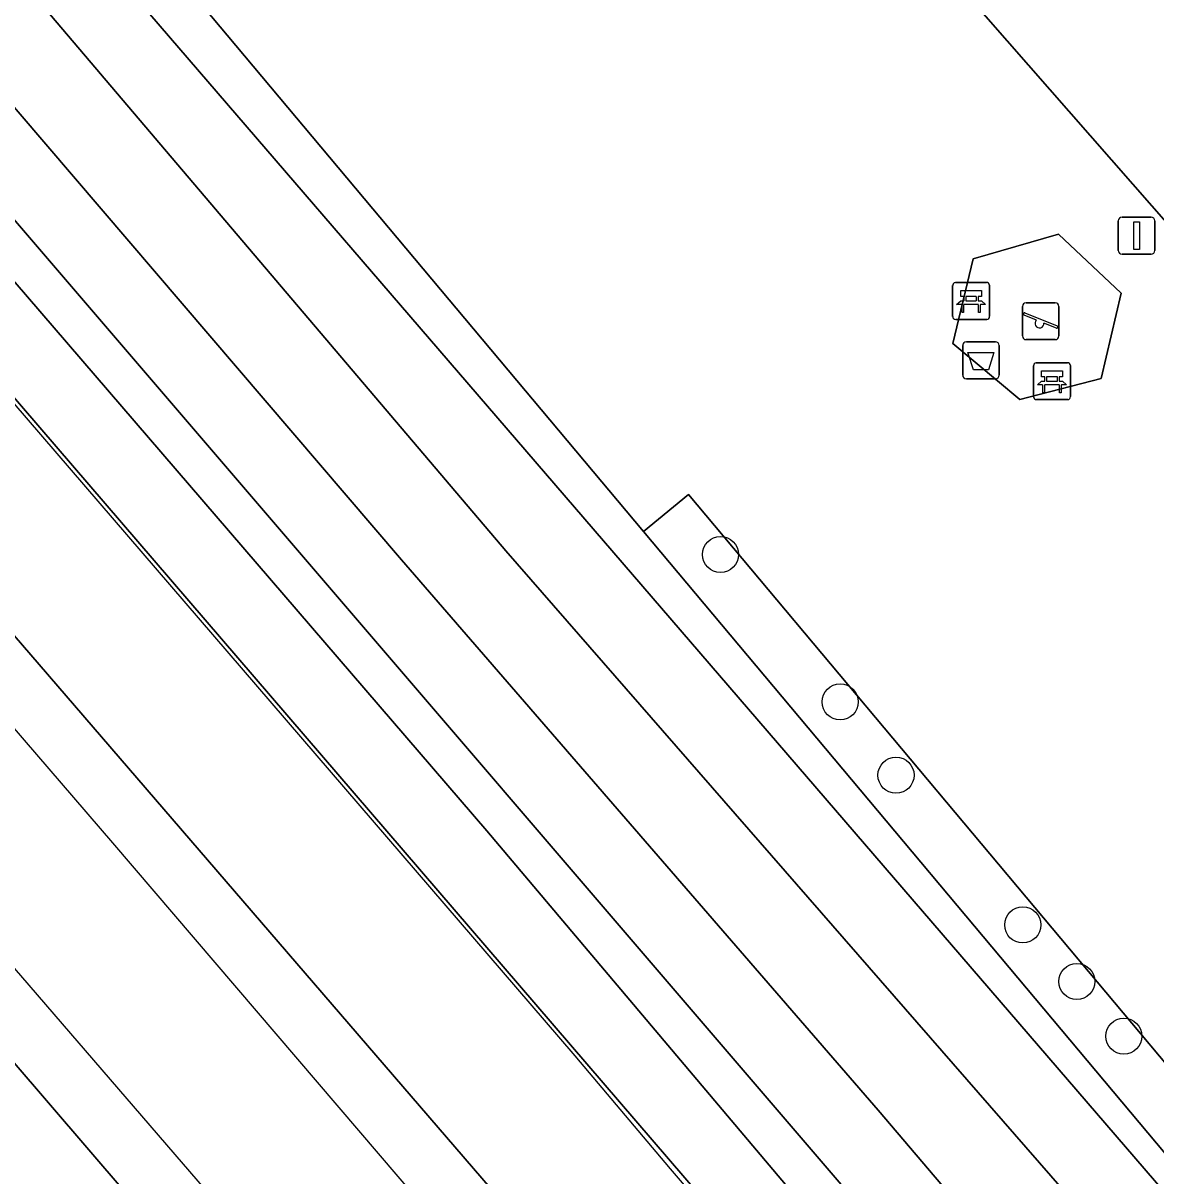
# Model space of a CAD drawing. Extents: x 159279 to 160377, y 384531 to 385888.
# Drawn here: x 159793.99 to 159824.68, y 384661.28 to 384692.52 of the extents above; entities that cross this region are included whole.
import ezdxf

# ---------------------------------------------------------------- set-up
doc = ezdxf.new("R2010")
doc.units = 0
for name, color, linetype in [('IMGEO_Afvalbak', 7, 'Continuous'), ('IMGEO_Bank', 7, 'Continuous'), ('IMGEO_Boom', 7, 'Continuous'), ('IMGEO_Groenvoorziening', 7, 'Continuous'), ('IMGEO_Hek', 7, 'Continuous'), ('IMGEO_Lichtmast', 7, 'Continuous'), ('IMGEO_Muur', 7, 'Continuous'), ('IMGEO_Perron', 7, 'Continuous'), ('IMGEO_Speelvoorziening', 7, 'Continuous'), ('IMGEO_Spoor', 7, 'Continuous'), ('IMGEO_Spoorbaan_halfverhard', 7, 'Continuous'), ('IMGEO_Struiken', 7, 'Continuous'), ('IMGEO_Voetpad_halfverhard', 7, 'Continuous')]:
    doc.layers.add(name, color=color, linetype=linetype)

msp = doc.modelspace()

# ---------------------------------------------------------------- linework, layer by layer
at = {"layer": 'IMGEO_Afvalbak'}
for p, q in [((159819.544, 384683.88), (159820.334, 384683.88)), ((159820.334, 384683.88), (159819.544, 384683.88)), ((159819.444, 384682.98), (159819.444, 384683.78)), ((159819.444, 384683.78), (159819.444, 384682.98)), ((159820.434, 384683.78), (159820.434, 384682.98)), ((159820.434, 384682.98), (159820.434, 384683.78)), ((159820.334, 384682.88), (159819.544, 384682.88)), ((159819.544, 384682.88), (159820.334, 384682.88))]:
    msp.add_line(p, q, dxfattribs=at)
msp.add_lwpolyline([(159819.587, 384683.594), (159820.291, 384683.594), (159820.142, 384683.124), (159819.736, 384683.124), (159819.587, 384683.594)], dxfattribs=at)
for centre, start, end in [((159819.544, 384683.78), 90, 180), ((159819.544, 384683.78), 90, 180), ((159820.334, 384683.78), 0, 90), ((159820.334, 384683.78), 360, 90), ((159819.544, 384682.98), 180, 270), ((159819.544, 384682.98), 180, 270), ((159820.334, 384682.98), 270, 0), ((159820.334, 384682.98), 270, 0)]:
    msp.add_arc(centre, 0.1, start, end, dxfattribs=at)
at = {"layer": 'IMGEO_Bank'}
for p, q in [((159819.173, 384684.565), (159819.173, 384685.406)), ((159819.173, 384685.406), (159819.173, 384684.565)), ((159819.248, 384685.49), (159820.089, 384685.49)), ((159820.089, 384685.49), (159819.248, 384685.49)), ((159820.173, 384685.415), (159820.173, 384684.574)), ((159820.173, 384684.574), (159820.173, 384685.415)), ((159819.482, 384684.996), (159819.482, 384685.102)), ((159819.526, 384685.102), (159819.526, 384684.996)), ((159819.814, 384685.108), (159819.532, 384685.108)), ((159819.82, 384684.996), (159819.82, 384685.102)), ((159819.864, 384685.102), (159819.864, 384684.996)), ((159819.87, 384684.888), (159819.477, 384684.888)), ((159819.532, 384684.99), (159819.814, 384684.99)), ((159820.098, 384684.49), (159819.257, 384684.49)), ((159819.257, 384684.49), (159820.098, 384684.49)), ((159821.364, 384682.39), (159821.364, 384683.231)), ((159821.364, 384683.231), (159821.364, 384682.39)), ((159821.439, 384683.315), (159822.28, 384683.315)), ((159822.28, 384683.315), (159821.439, 384683.315)), ((159822.364, 384683.24), (159822.364, 384682.399)), ((159822.364, 384682.399), (159822.364, 384683.24)), ((159821.673, 384682.821), (159821.673, 384682.927)), ((159821.717, 384682.927), (159821.717, 384682.821)), ((159822.005, 384682.933), (159821.723, 384682.933)), ((159822.011, 384682.821), (159822.011, 384682.927)), ((159822.055, 384682.927), (159822.055, 384682.821)), ((159822.061, 384682.713), (159821.668, 384682.713)), ((159821.723, 384682.815), (159822.005, 384682.815)), ((159822.289, 384682.315), (159821.448, 384682.315)), ((159821.448, 384682.315), (159822.289, 384682.315))]:
    msp.add_line(p, q, dxfattribs=at)
for points in [[(159819.476, 384685.108), (159819.39, 384685.108), (159819.39, 384685.269), (159819.953, 384685.269), (159819.953, 384685.108), (159819.87, 384685.108)], [(159819.42, 384684.888), (159819.278, 384684.888), (159819.39, 384684.99), (159819.476, 384684.99)], [(159819.47, 384684.881), (159819.47, 384684.674), (159819.427, 384684.674), (159819.427, 384684.881)], [(159819.87, 384684.99), (159819.953, 384684.99), (159820.065, 384684.888), (159819.926, 384684.888)], [(159819.92, 384684.881), (159819.92, 384684.674), (159819.876, 384684.674), (159819.876, 384684.881)], [(159821.667, 384682.933), (159821.581, 384682.933), (159821.581, 384683.094), (159822.144, 384683.094), (159822.144, 384682.933), (159822.061, 384682.933)], [(159821.611, 384682.713), (159821.469, 384682.713), (159821.581, 384682.815), (159821.667, 384682.815)], [(159821.661, 384682.706), (159821.661, 384682.499), (159821.618, 384682.499), (159821.618, 384682.706)], [(159822.061, 384682.815), (159822.144, 384682.815), (159822.256, 384682.713), (159822.117, 384682.713)], [(159822.111, 384682.706), (159822.111, 384682.499), (159822.067, 384682.499), (159822.067, 384682.706)]]:
    msp.add_lwpolyline(points, dxfattribs=at)
for centre, radius, start, end in [((159819.251, 384685.412), 0.0779, 92.4484, 184.2845), ((159819.251, 384685.412), 0.0779, 92.4484, 184.2845), ((159820.095, 384685.412), 0.0779, 2.4484, 94.2845), ((159820.095, 384685.412), 0.0779, 2.4484, 94.2845), ((159819.475, 384685.101), 0.00671, 2.8957, 87.1043), ((159819.532, 384685.101), 0.00671, 92.8957, 177.1043), ((159819.814, 384685.101), 0.00671, 2.8957, 87.1043), ((159819.871, 384685.101), 0.00671, 92.8957, 177.1043), ((159819.42, 384684.881), 0.00671, 2.8957, 87.1043), ((159819.477, 384684.881), 0.00671, 92.8957, 177.1043), ((159819.475, 384684.997), 0.00671, 272.8957, 357.1043), ((159819.532, 384684.997), 0.00671, 182.8957, 267.1043), ((159819.814, 384684.997), 0.00671, 272.8957, 357.1043), ((159819.871, 384684.997), 0.00671, 182.8957, 267.1043), ((159819.869, 384684.881), 0.00671, 2.8957, 87.1043), ((159819.926, 384684.881), 0.00671, 92.8957, 177.1043), ((159819.251, 384684.568), 0.0779, 182.4484, 274.2845), ((159819.251, 384684.568), 0.0779, 182.4484, 274.2845), ((159820.095, 384684.568), 0.0779, 272.4484, 4.2845), ((159820.095, 384684.568), 0.0779, 272.4484, 4.2845), ((159821.442, 384683.237), 0.0779, 92.4484, 184.2845), ((159821.442, 384683.237), 0.0779, 92.4484, 184.2845), ((159822.286, 384683.237), 0.0779, 2.4484, 94.2845), ((159822.286, 384683.237), 0.0779, 2.4484, 94.2845), ((159821.666, 384682.926), 0.00671, 2.8957, 87.1043), ((159821.723, 384682.926), 0.00671, 92.8957, 177.1043), ((159822.005, 384682.926), 0.00671, 2.8957, 87.1043), ((159822.062, 384682.926), 0.00671, 92.8957, 177.1043), ((159821.611, 384682.706), 0.00671, 2.8957, 87.1043), ((159821.668, 384682.706), 0.00671, 92.8957, 177.1043), ((159821.666, 384682.822), 0.00671, 272.8957, 357.1043), ((159821.723, 384682.822), 0.00671, 182.8957, 267.1043), ((159822.005, 384682.822), 0.00671, 272.8957, 357.1043), ((159822.062, 384682.822), 0.00671, 182.8957, 267.1043), ((159822.06, 384682.706), 0.00671, 2.8957, 87.1043), ((159822.117, 384682.706), 0.00671, 92.8957, 177.1043), ((159821.442, 384682.393), 0.0779, 182.4484, 274.2845), ((159821.442, 384682.393), 0.0779, 182.4484, 274.2845), ((159822.286, 384682.393), 0.0779, 272.4484, 4.2845), ((159822.286, 384682.393), 0.0779, 272.4484, 4.2845)]:
    msp.add_arc(centre, radius, start, end, dxfattribs=at)
at = {"layer": 'IMGEO_Boom'}
for centre in [(159812.886, 384678.118), (159816.124, 384674.125), (159817.638, 384672.138), (159821.071, 384668.083), (159822.536, 384666.549), (159823.809, 384665.068)]:
    msp.add_circle(centre, 0.489, dxfattribs=at)
at = {"layer": 'IMGEO_Groenvoorziening'}
for points in [[(159800.8, 384713.041), (159797.746, 384710.289), (159790.11, 384703.408), (159810.797, 384678.74), (159812.016, 384679.745), (159842.792, 384643.041), (159853.801, 384659.395), (159862.37, 384672.124), (159857.22, 384674.413), (159835.436, 384698.96), (159825.142, 384686.909), (159816.731, 384696.515), (159815.747, 384695.717)], [(159820.99, 384682.316), (159823.2, 384682.891), (159823.734, 384685.198), (159822.04, 384686.8), (159819.728, 384686.131), (159819.179, 384683.833)], [(159820.99, 384682.316), (159819.179, 384683.833), (159819.728, 384686.131), (159822.04, 384686.8), (159823.734, 384685.198), (159823.2, 384682.891)], [(159841.876, 384641.68), (159842.792, 384643.041), (159812.016, 384679.745), (159810.797, 384678.74)]]:
    msp.add_lwpolyline(points, close=True, dxfattribs=at)
at = {"layer": 'IMGEO_Hek'}
for points in [[(159850.33, 384615.746), (159836.166, 384632.562), (159818.138, 384653.768), (159811.531, 384661.473), (159808.945, 384664.539), (159793.296, 384682.728), (159775.095, 384703.859), (159745.038, 384738.717), (159729.35, 384756.925), (159711.108, 384778.065), (159708.985, 384780.53)], [(159790.11, 384703.408), (159810.797, 384678.74)], [(159810.797, 384678.74), (159841.876, 384641.68)]]:
    msp.add_lwpolyline(points, dxfattribs=at)
at = {"layer": 'IMGEO_Lichtmast'}
for p, q in [((159823.76, 384687.258), (159824.55, 384687.258)), ((159824.55, 384687.258), (159823.76, 384687.258)), ((159823.66, 384686.358), (159823.66, 384687.158)), ((159823.66, 384687.158), (159823.66, 384686.358)), ((159824.65, 384687.158), (159824.65, 384686.358)), ((159824.65, 384686.358), (159824.65, 384687.158)), ((159824.55, 384686.258), (159823.76, 384686.258)), ((159823.76, 384686.258), (159824.55, 384686.258))]:
    msp.add_line(p, q, dxfattribs=at)
msp.add_lwpolyline([(159824.08, 384687.133), (159824.23, 384687.133), (159824.23, 384686.383), (159824.08, 384686.383), (159824.08, 384687.133)], dxfattribs=at)
for centre, start, end in [((159823.76, 384687.158), 90, 180), ((159823.76, 384687.158), 90, 180), ((159824.55, 384687.158), 0, 90), ((159824.55, 384687.158), 360, 90), ((159823.76, 384686.358), 180, 270), ((159823.76, 384686.358), 180, 270), ((159824.55, 384686.358), 270, 0), ((159824.55, 384686.358), 270, 0)]:
    msp.add_arc(centre, 0.1, start, end, dxfattribs=at)
at = {"layer": 'IMGEO_Muur'}
msp.add_lwpolyline([(159708.721, 384780.592), (159708.989, 384780.832), (159739.154, 384745.893), (159820.926, 384650.745), (159848.065, 384618.395)], dxfattribs=at)
at = {"layer": 'IMGEO_Perron'}
msp.add_lwpolyline([(159682.86, 384787.065), (159680.593, 384785.107), (159723.551, 384734.618), (159856.674, 384579.95), (159859.326, 384582.212), (159857.752, 384584.057), (159859.819, 384585.82), (159861.317, 384584.011), (159861.633, 384584.28), (159843.469, 384606.024), (159817.635, 384636.512), (159780.079, 384680.271), (159685.761, 384789.572), (159683.522, 384787.637)], close=True, dxfattribs=at)
msp.add_lwpolyline([(159705.806, 384777.987), (159813.847, 384652.602), (159856.495, 384602.187), (159881.522, 384572.049), (159882.29, 384572.722), (159883.132, 384573.462), (159884.317, 384574.394), (159884.72, 384574.699), (159856.924, 384607.842), (159852.607, 384612.987), (159851.527, 384614.275), (159850.188, 384615.871), (159849.578, 384616.598), (159848.242, 384618.189), (159848.065, 384618.395), (159846.922, 384619.757), (159839.239, 384628.915), (159820.926, 384650.745), (159739.154, 384745.893)], dxfattribs=at)
at = {"layer": 'IMGEO_Speelvoorziening'}
for p, q in [((159821.062, 384684.04), (159821.062, 384684.84)), ((159821.062, 384684.84), (159821.062, 384684.04)), ((159821.162, 384684.94), (159821.952, 384684.94)), ((159821.952, 384684.94), (159821.162, 384684.94)), ((159822.052, 384684.84), (159822.052, 384684.04)), ((159822.052, 384684.04), (159822.052, 384684.84)), ((159821.445, 384684.468), (159821.106, 384684.605)), ((159821.131, 384684.665), (159822.007, 384684.312)), ((159821.983, 384684.252), (159821.643, 384684.389)), ((159821.952, 384683.94), (159821.162, 384683.94)), ((159821.162, 384683.94), (159821.952, 384683.94))]:
    msp.add_line(p, q, dxfattribs=at)
for centre, radius, start, end in [((159821.162, 384684.84), 0.1, 90, 180), ((159821.162, 384684.84), 0.1, 90, 180), ((159821.952, 384684.84), 0.1, 0, 90), ((159821.952, 384684.84), 0.1, 360, 90), ((159821.119, 384684.635), 0.0327, 68.078, 248.078), ((159821.524, 384684.378), 0.12, 130.9928, 5.1632), ((159821.995, 384684.282), 0.0327, 248.078, 68.078), ((159821.162, 384684.04), 0.1, 180, 270), ((159821.162, 384684.04), 0.1, 180, 270), ((159821.952, 384684.04), 0.1, 270, 0), ((159821.952, 384684.04), 0.1, 270, 0)]:
    msp.add_arc(centre, radius, start, end, dxfattribs=at)
at = {"layer": 'IMGEO_Spoor'}
for points in [[(159301.497, 385259.214), (159350.26, 385200.096), (159400.347, 385139.575), (159458.506, 385069.019), (159461.408, 385065.665), (159537.085, 384973.835), (159556.866, 384949.961), (159594.941, 384904.522), (159629.132, 384864.413), (159796.415, 384670.308), (159828.837, 384632.397), (159847.171, 384610.66), (159881.165, 384569.851), (159890.023, 384559.093)], [(159298.199, 385256.49), (159411.661, 385119.073), (159479.574, 385036.952), (159497.518, 385015.086), (159547.984, 384954.122), (159574.623, 384922.081), (159600.311, 384891.721), (159624.474, 384863.39), (159693.925, 384782.643), (159798.951, 384660.882), (159851.357, 384599.293), (159887.061, 384556.423)]]:
    msp.add_lwpolyline(points, dxfattribs=at)
at = {"layer": 'IMGEO_Spoorbaan_halfverhard'}
msp.add_lwpolyline([(159681.203, 384789.053), (159681.84, 384789.625), (159683.522, 384787.637), (159685.761, 384789.572), (159780.079, 384680.271), (159817.635, 384636.512), (159843.469, 384606.024), (159861.633, 384584.28), (159861.317, 384584.011), (159865.13, 384579.405), (159866.555, 384577.735), (159864.582, 384576.052), (159863.132, 384577.751), (159859.326, 384582.212), (159856.674, 384579.95), (159723.551, 384734.618), (159680.593, 384785.107), (159682.86, 384787.065)], close=True, dxfattribs=at)
msp.add_lwpolyline([(159673.442, 384781.767), (159720.743, 384726.19), (159850.308, 384575.569), (159850.121, 384575.41), (159875.323, 384545.859), (159892.012, 384560.888), (159882.29, 384572.722), (159881.522, 384572.049), (159856.495, 384602.187), (159813.847, 384652.602), (159705.806, 384777.987)], dxfattribs=at)
at = {"layer": 'IMGEO_Struiken'}
for points in [[(159725.139, 384777.458), (159717.032, 384786.85), (159717.262, 384787.043), (159717.212, 384787.104), (159716.713, 384786.685), (159754.404, 384742.922), (159773.848, 384720.135), (159830.925, 384653.863), (159839.404, 384643.104), (159844.822, 384635.807), (159845.219, 384634.051), (159846.191, 384634.852), (159846.179, 384634.925), (159846.96, 384635.618), (159842.545, 384640.883), (159841.876, 384641.68), (159810.797, 384678.74), (159790.11, 384703.408), (159785.563, 384709.212), (159783.808, 384710.477), (159779.804, 384714.132), (159747.067, 384752.056)], [(159845.219, 384634.051), (159844.822, 384635.807), (159839.404, 384643.104), (159830.925, 384653.863), (159773.848, 384720.135), (159754.404, 384742.922), (159716.713, 384786.685), (159715.138, 384785.362), (159729.195, 384768.964), (159780.348, 384709.661), (159807.067, 384678.219), (159835.608, 384645.48)], [(159845.219, 384634.051), (159835.608, 384645.48), (159807.067, 384678.219), (159780.348, 384709.661), (159729.195, 384768.964), (159715.138, 384785.362), (159713.548, 384784.025), (159724.281, 384771.502), (159738.145, 384754.947), (159776.082, 384710.891), (159804.245, 384677.972), (159817.151, 384663.063), (159829.711, 384648.296), (159843.416, 384632.469)], [(159843.416, 384632.469), (159829.711, 384648.296), (159817.151, 384663.063), (159804.245, 384677.972), (159776.082, 384710.891), (159738.145, 384754.947), (159724.281, 384771.502), (159713.548, 384784.025), (159711.85, 384782.567), (159744.242, 384744.964), (159841.811, 384631.104)], [(159841.811, 384631.104), (159744.242, 384744.964), (159711.85, 384782.567), (159710.988, 384781.806), (159733.897, 384755.074), (159748.737, 384737.971), (159765.005, 384718.69), (159778.719, 384702.997), (159806.557, 384670.634), (159817.393, 384657.804), (159829.258, 384644.114), (159840.996, 384630.41)], [(159709.376, 384780.384), (159739.154, 384745.893), (159820.926, 384650.745), (159839.239, 384628.915), (159840.996, 384630.41), (159829.258, 384644.114), (159817.393, 384657.804), (159806.557, 384670.634), (159778.719, 384702.997), (159765.005, 384718.69), (159748.737, 384737.971), (159733.897, 384755.074), (159710.988, 384781.806)]]:
    msp.add_lwpolyline(points, close=True, dxfattribs=at)
at = {"layer": 'IMGEO_Voetpad_halfverhard'}
msp.add_lwpolyline([(159720.348, 384809.127), (159730.918, 384796.342), (159746.032, 384778.589), (159782.64, 384735.929), (159792.403, 384724.552), (159791.441, 384723.888), (159800.8, 384713.041), (159815.747, 384695.717), (159816.731, 384696.515), (159825.142, 384686.909), (159835.436, 384698.96), (159857.22, 384674.413), (159862.37, 384672.124), (159863.298, 384671.711), (159867.03, 384670.053), (159869.522, 384673.668)], dxfattribs=at)

doc.saveas('drawing.dxf')
